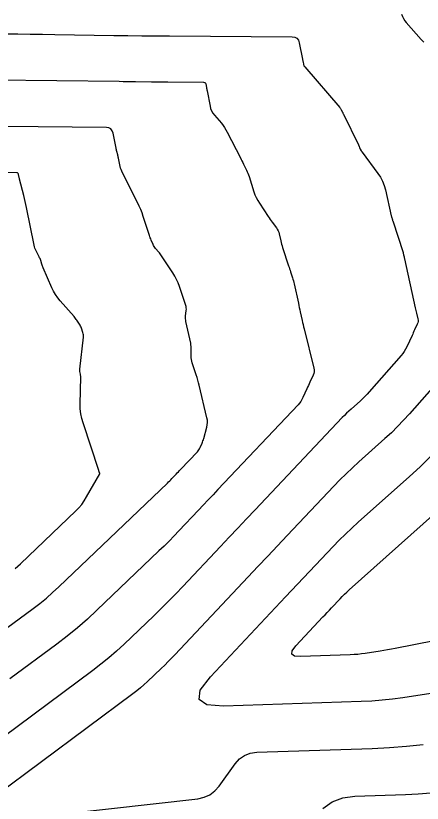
# Model space of a CAD drawing. Extents: x 1354696 to 1366163, y 660729 to 670380.
# Drawn here: x 1360905.9 to 1360936.9, y 664483.3 to 664543.4 of the extents above; entities that cross this region are included whole.
import ezdxf

# ---------------------------------------------------------------- set-up
doc = ezdxf.new("R2010")
doc.units = 0
doc.layers.add('R_Contours', color=7, linetype='Continuous')

msp = doc.modelspace()

# ---------------------------------------------------------------- linework, layer by layer
at = {"layer": 'R_Contours'}
for points in [[(1360935.371, 664543.568), (1360935.428, 664543.39), (1360935.505, 664543.223), (1360935.602, 664543.067), (1360935.719, 664542.921), (1360936.876, 664541.638), (1360937.058, 664541.438)], [(1360905.079, 664542.073), (1360906.022, 664542.062), (1360906.966, 664542.05), (1360907.909, 664542.036), (1360908.853, 664542.021), (1360913.356, 664541.948), (1360914.421, 664541.932), (1360915.486, 664541.919), (1360916.551, 664541.908), (1360917.617, 664541.899), (1360926.985, 664541.836), (1360927.192, 664541.807), (1360927.353, 664541.721), (1360927.468, 664541.579), (1360927.536, 664541.382), (1360927.789, 664540.131), (1360927.799, 664540.079), (1360927.81, 664540.028), (1360927.82, 664539.976), (1360927.83, 664539.924), (1360927.869, 664539.718), (1360927.882, 664539.668), (1360927.901, 664539.621), (1360927.927, 664539.576), (1360927.958, 664539.535), (1360930.641, 664536.424), (1360930.671, 664536.386), (1360930.7, 664536.346), (1360930.726, 664536.305), (1360930.749, 664536.262), (1360930.838, 664536.088), (1360930.86, 664536.044), (1360930.882, 664536), (1360930.904, 664535.956), (1360930.925, 664535.912), (1360932.067, 664533.59), (1360932.08, 664533.562), (1360932.092, 664533.533), (1360932.104, 664533.503), (1360932.114, 664533.473), (1360932.152, 664533.352), (1360932.163, 664533.322), (1360932.176, 664533.293), (1360932.19, 664533.266), (1360932.207, 664533.239), (1360932.278, 664533.133), (1360932.296, 664533.106), (1360932.314, 664533.08), (1360932.332, 664533.054), (1360932.351, 664533.028), (1360933.559, 664531.389), (1360933.751, 664531.1), (1360933.909, 664530.796), (1360934.035, 664530.477), (1360934.129, 664530.143), (1360934.579, 664528.143), (1360934.586, 664528.112), (1360934.594, 664528.081), (1360934.603, 664528.05), (1360934.613, 664528.02), (1360934.653, 664527.898), (1360934.663, 664527.868), (1360934.673, 664527.837), (1360934.683, 664527.807), (1360934.692, 664527.776), (1360935.475, 664525.349), (1360935.487, 664525.309), (1360935.498, 664525.269), (1360935.509, 664525.229), (1360935.518, 664525.188), (1360935.554, 664525.025), (1360935.563, 664524.985), (1360935.572, 664524.944), (1360935.581, 664524.903), (1360935.59, 664524.863), (1360936.402, 664521.133), (1360936.426, 664521.026), (1360936.45, 664520.919), (1360936.476, 664520.813), (1360936.502, 664520.706), (1360936.608, 664520.281), (1360936.625, 664520.175), (1360936.624, 664520.071), (1360936.604, 664519.97), (1360936.567, 664519.87), (1360936.362, 664519.437), (1360936.313, 664519.332), (1360936.264, 664519.227), (1360936.215, 664519.122), (1360936.166, 664519.016), (1360935.761, 664518.135), (1360935.672, 664517.957), (1360935.57, 664517.787), (1360935.456, 664517.625), (1360935.329, 664517.471), (1360932.884, 664514.696), (1360932.725, 664514.521), (1360932.56, 664514.351), (1360932.391, 664514.185), (1360932.216, 664514.025), (1360931.508, 664513.393), (1360931.333, 664513.234), (1360931.161, 664513.071), (1360930.993, 664512.904), (1360930.828, 664512.733), (1360924.172, 664505.702), (1360923.509, 664505.001), (1360922.847, 664504.3), (1360922.185, 664503.599), (1360921.523, 664502.898), (1360918.633, 664499.831), (1360918.09, 664499.263), (1360917.54, 664498.702), (1360916.983, 664498.148), (1360916.418, 664497.602), (1360914.143, 664495.431), (1360913.567, 664494.897), (1360912.975, 664494.383), (1360912.367, 664493.886), (1360911.743, 664493.409), (1360904.856, 664488.298)], [(1360904.191, 664538.541), (1360913.763, 664538.436), (1360914.073, 664538.432), (1360914.384, 664538.428), (1360914.694, 664538.424), (1360915.005, 664538.419), (1360916.247, 664538.399), (1360916.558, 664538.394), (1360916.868, 664538.39), (1360917.179, 664538.387), (1360917.49, 664538.384), (1360920.221, 664538.366), (1360920.282, 664538.357), (1360920.329, 664538.332), (1360920.362, 664538.291), (1360920.382, 664538.234), (1360920.435, 664537.97), (1360920.449, 664537.905), (1360920.462, 664537.839), (1360920.475, 664537.773), (1360920.487, 664537.707), (1360920.711, 664536.546), (1360920.761, 664536.352), (1360920.835, 664536.17), (1360920.932, 664536), (1360921.052, 664535.84), (1360921.582, 664535.226), (1360921.709, 664535.069), (1360921.827, 664534.905), (1360921.934, 664534.735), (1360922.031, 664534.558), (1360923.037, 664532.58), (1360923.096, 664532.463), (1360923.155, 664532.347), (1360923.213, 664532.23), (1360923.271, 664532.113), (1360923.501, 664531.645), (1360923.556, 664531.527), (1360923.607, 664531.407), (1360923.653, 664531.286), (1360923.695, 664531.162), (1360924.066, 664530), (1360924.149, 664529.769), (1360924.247, 664529.545), (1360924.361, 664529.329), (1360924.49, 664529.12), (1360925.17, 664528.103), (1360925.244, 664527.993), (1360925.32, 664527.884), (1360925.396, 664527.776), (1360925.474, 664527.669), (1360925.789, 664527.243), (1360925.861, 664527.133), (1360925.921, 664527.018), (1360925.969, 664526.898), (1360926.004, 664526.771), (1360926.121, 664526.251), (1360926.152, 664526.121), (1360926.186, 664525.993), (1360926.223, 664525.865), (1360926.263, 664525.738), (1360926.72, 664524.343), (1360926.757, 664524.228), (1360926.795, 664524.113), (1360926.832, 664523.997), (1360926.869, 664523.882), (1360927.018, 664523.42), (1360927.054, 664523.305), (1360927.087, 664523.188), (1360927.117, 664523.071), (1360927.145, 664522.953), (1360927.47, 664521.474), (1360927.506, 664521.311), (1360927.542, 664521.148), (1360927.578, 664520.984), (1360927.613, 664520.821), (1360927.756, 664520.168), (1360927.792, 664520.005), (1360927.829, 664519.842), (1360927.868, 664519.68), (1360927.907, 664519.517), (1360928.655, 664516.515), (1360928.677, 664516.376), (1360928.676, 664516.24), (1360928.651, 664516.106), (1360928.601, 664515.975), (1360928.355, 664515.454), (1360928.294, 664515.323), (1360928.233, 664515.193), (1360928.173, 664515.062), (1360928.114, 664514.931), (1360927.816, 664514.268), (1360927.741, 664514.118), (1360927.654, 664513.975), (1360927.555, 664513.841), (1360927.445, 664513.714), (1360921.315, 664507.239), (1360920.942, 664506.845), (1360920.57, 664506.451), (1360920.197, 664506.056), (1360919.825, 664505.662), (1360918.337, 664504.083), (1360917.963, 664503.691), (1360917.583, 664503.304), (1360917.198, 664502.921), (1360916.808, 664502.544), (1360912.066, 664498.019), (1360911.329, 664497.336), (1360910.572, 664496.678), (1360909.794, 664496.043), (1360908.997, 664495.432), (1360905.407, 664492.769)], [(1360905.147, 664496.637), (1360907.194, 664498.156), (1360907.699, 664498.543), (1360908.192, 664498.945), (1360908.672, 664499.363), (1360909.139, 664499.795), (1360917.457, 664507.734), (1360917.544, 664507.817), (1360917.629, 664507.902), (1360917.714, 664507.988), (1360917.797, 664508.075), (1360918.127, 664508.426), (1360918.21, 664508.514), (1360918.293, 664508.601), (1360918.375, 664508.689), (1360918.458, 664508.776), (1360919.742, 664510.133), (1360919.803, 664510.203), (1360919.858, 664510.278), (1360919.907, 664510.357), (1360919.949, 664510.441), (1360920.103, 664510.784), (1360920.14, 664510.871), (1360920.173, 664510.958), (1360920.203, 664511.047), (1360920.23, 664511.137), (1360920.469, 664512.008), (1360920.506, 664512.183), (1360920.52, 664512.359), (1360920.512, 664512.535), (1360920.481, 664512.712), (1360919.883, 664515.204), (1360919.833, 664515.404), (1360919.778, 664515.602), (1360919.72, 664515.8), (1360919.657, 664515.996), (1360919.346, 664516.933), (1360919.312, 664517.053), (1360919.288, 664517.174), (1360919.275, 664517.297), (1360919.272, 664517.421), (1360919.282, 664517.923), (1360919.28, 664518.048), (1360919.272, 664518.172), (1360919.256, 664518.296), (1360919.233, 664518.419), (1360918.869, 664520.089), (1360918.851, 664520.191), (1360918.842, 664520.294), (1360918.841, 664520.396), (1360918.849, 664520.499), (1360918.896, 664520.912), (1360918.902, 664521.015), (1360918.897, 664521.117), (1360918.881, 664521.217), (1360918.854, 664521.316), (1360918.365, 664522.767), (1360918.264, 664523.037), (1360918.147, 664523.3), (1360918.013, 664523.554), (1360917.862, 664523.801), (1360917.008, 664525.103), (1360916.957, 664525.178), (1360916.904, 664525.251), (1360916.847, 664525.322), (1360916.789, 664525.391), (1360916.548, 664525.663), (1360916.491, 664525.733), (1360916.439, 664525.807), (1360916.394, 664525.885), (1360916.355, 664525.966), (1360916.209, 664526.304), (1360916.174, 664526.388), (1360916.141, 664526.474), (1360916.11, 664526.56), (1360916.08, 664526.647), (1360915.609, 664528.107), (1360915.515, 664528.377), (1360915.412, 664528.643), (1360915.297, 664528.905), (1360915.173, 664529.162), (1360914.01, 664531.447), (1360913.955, 664531.564), (1360913.909, 664531.684), (1360913.87, 664531.806), (1360913.84, 664531.932), (1360913.71, 664532.564), (1360913.696, 664532.629), (1360913.682, 664532.693), (1360913.667, 664532.757), (1360913.651, 664532.821), (1360913.585, 664533.076), (1360913.569, 664533.14), (1360913.554, 664533.204), (1360913.54, 664533.268), (1360913.527, 664533.333), (1360913.299, 664534.476), (1360913.235, 664534.662), (1360913.128, 664534.796), (1360912.977, 664534.877), (1360912.782, 664534.905), (1360904.931, 664534.992)], [(1360905.812, 664501.213), (1360906.015, 664501.389), (1360906.212, 664501.572), (1360910.443, 664505.61), (1360910.679, 664505.852), (1360910.896, 664506.109), (1360911.092, 664506.382), (1360911.27, 664506.671), (1360912.272, 664508.444), (1360912.274, 664508.448), (1360912.276, 664508.453), (1360912.276, 664508.456), (1360912.232, 664508.601), (1360912.224, 664508.625), (1360912.217, 664508.649), (1360912.209, 664508.674), (1360912.201, 664508.698), (1360910.996, 664512.331), (1360910.896, 664512.681), (1360910.826, 664513.036), (1360910.787, 664513.396), (1360910.779, 664513.76), (1360910.819, 664515.86), (1360910.819, 664515.909), (1360910.815, 664515.959), (1360910.809, 664516.008), (1360910.8, 664516.057), (1360910.757, 664516.253), (1360910.749, 664516.301), (1360910.744, 664516.351), (1360910.744, 664516.4), (1360910.747, 664516.45), (1360911.028, 664518.885), (1360911.033, 664518.972), (1360911.029, 664519.059), (1360911.015, 664519.144), (1360910.992, 664519.228), (1360910.879, 664519.563), (1360910.848, 664519.645), (1360910.813, 664519.725), (1360910.772, 664519.803), (1360910.726, 664519.878), (1360910.532, 664520.173), (1360910.483, 664520.246), (1360910.43, 664520.317), (1360910.376, 664520.386), (1360910.318, 664520.453), (1360909.249, 664521.661), (1360909.061, 664521.891), (1360908.893, 664522.133), (1360908.745, 664522.388), (1360908.617, 664522.656), (1360907.959, 664524.18), (1360907.93, 664524.25), (1360907.902, 664524.319), (1360907.877, 664524.39), (1360907.853, 664524.461), (1360907.76, 664524.747), (1360907.736, 664524.818), (1360907.709, 664524.888), (1360907.679, 664524.956), (1360907.646, 664525.024), (1360907.411, 664525.485), (1360907.364, 664525.586), (1360907.324, 664525.689), (1360907.291, 664525.794), (1360907.265, 664525.902), (1360906.669, 664528.805), (1360906.621, 664529.032), (1360906.57, 664529.258), (1360906.516, 664529.483), (1360906.46, 664529.708), (1360906.138, 664530.961), (1360906.126, 664531.008), (1360906.115, 664531.056), (1360906.105, 664531.103), (1360906.095, 664531.151), (1360906.057, 664531.342), (1360906.042, 664531.384), (1360906.018, 664531.415), (1360905.984, 664531.433), (1360905.94, 664531.439), (1360904.17, 664531.459)], [(1360943.537, 664521.609), (1360935.971, 664513.024), (1360935.523, 664512.53), (1360935.06, 664512.05), (1360934.583, 664511.585), (1360934.091, 664511.133), (1360932.098, 664509.356), (1360931.605, 664508.906), (1360931.121, 664508.446), (1360930.647, 664507.977), (1360930.183, 664507.497), (1360926.617, 664503.73), (1360925.87, 664502.94), (1360925.124, 664502.15), (1360924.377, 664501.36), (1360923.632, 664500.569), (1360918.019, 664494.613), (1360917.766, 664494.348), (1360917.51, 664494.087), (1360917.251, 664493.83), (1360916.988, 664493.576), (1360915.929, 664492.565), (1360915.661, 664492.317), (1360915.386, 664492.078), (1360915.103, 664491.847), (1360914.813, 664491.625), (1360904.304, 664483.827)], [(1360938.61, 664491.801), (1360935.455, 664491.325), (1360934.666, 664491.217), (1360933.874, 664491.133), (1360933.08, 664491.072), (1360932.284, 664491.034), (1360921.752, 664490.683), (1360920.475, 664490.783), (1360919.88, 664491.191), (1360919.967, 664491.907), (1360920.737, 664492.931), (1360926.49, 664499.035), (1360926.945, 664499.518), (1360927.4, 664500.001), (1360927.856, 664500.483), (1360928.312, 664500.965), (1360930.136, 664502.892), (1360930.597, 664503.369), (1360931.068, 664503.835), (1360931.548, 664504.292), (1360932.039, 664504.739), (1360935.967, 664508.242), (1360936.775, 664508.984), (1360937.559, 664509.75)], [(1360945.261, 664497.126), (1360934.865, 664495.084), (1360934.582, 664495.03), (1360934.298, 664494.979), (1360934.014, 664494.931), (1360933.729, 664494.887), (1360932.589, 664494.715), (1360932.303, 664494.676), (1360932.017, 664494.645), (1360931.73, 664494.623), (1360931.442, 664494.609), (1360927.635, 664494.482), (1360927.173, 664494.518), (1360926.958, 664494.666), (1360926.99, 664494.925), (1360927.268, 664495.295), (1360929.347, 664497.502), (1360929.512, 664497.676), (1360929.677, 664497.851), (1360929.841, 664498.025), (1360930.006, 664498.199), (1360930.666, 664498.896), (1360930.832, 664499.068), (1360931.003, 664499.237), (1360931.176, 664499.402), (1360931.353, 664499.564), (1360938.91, 664506.303)], [(1360906.115, 664482.074), (1360919.774, 664483.617), (1360920.266, 664483.721), (1360920.704, 664483.917), (1360921.089, 664484.204), (1360921.419, 664484.583), (1360922.635, 664486.28), (1360922.966, 664486.653), (1360923.352, 664486.925), (1360923.792, 664487.095), (1360924.286, 664487.163), (1360933.125, 664487.458), (1360934.43, 664487.52), (1360935.731, 664487.621), (1360937.028, 664487.759)], [(1360929.349, 664482.865), (1360930.064, 664483.368), (1360930.88, 664483.683), (1360931.796, 664483.81), (1360935.663, 664483.939), (1360936.629, 664483.985), (1360937.592, 664484.059)]]:
    msp.add_lwpolyline(points, dxfattribs=at)

doc.saveas('drawing.dxf')
